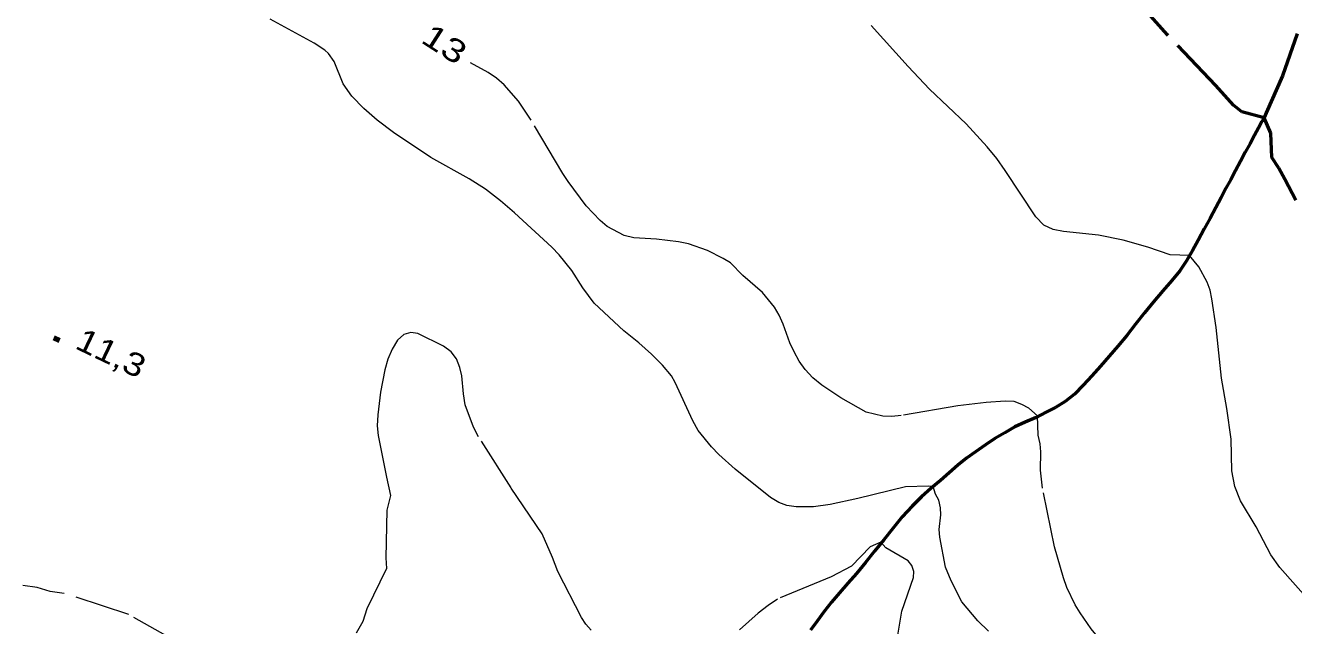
# Model space of a CAD drawing. Extents: x 355726 to 357533, y 5103782 to 5105258.
# Drawn here: x 356353.2 to 356435.8, y 5104515 to 5104554.2 of the extents above; entities that cross this region are included whole.
import ezdxf
from ezdxf.enums import TextEntityAlignment as Align

# ---------------------------------------------------------------- set-up
doc = ezdxf.new("R2010")
doc.units = 0
doc.header["$LTSCALE"] = 0.6
doc.linetypes.add('DASH_DOUBLE_DOT', pattern=[9.2, 5, -1.2, 0.3, -1.2, 0.3, -1.2])
doc.linetypes.add('LONG_DASHED', pattern=[7.5, 6, -1.5])
for name, color, linetype, lineweight in [('1', 7, 'LONG_DASHED', 53), ('2', 7, 'LONG_DASHED', 13), ('3', 7, 'Continuous', 140), ('4', 7, 'DASH_DOUBLE_DOT', 53)]:
    doc.layers.add(name, color=color, linetype=linetype, lineweight=lineweight)

msp = doc.modelspace()

# ---------------------------------------------------------------- linework, layer by layer
at = {"layer": '1'}
msp.add_lwpolyline([(356435.95, 5104542.75), (356435.24, 5104544.13), (356434.85, 5104544.84), (356434.38, 5104545.54), (356434.32, 5104547.12), (356433.89, 5104548.13), (356432.43, 5104548.51), (356431.9, 5104548.95), (356430.75, 5104550.24), (356427.59, 5104553.53), (356426.31, 5104554.98), (356424.64, 5104557.15), (356423.79, 5104558.62), (356423.02, 5104560.09), (356422.3, 5104561.61)], dxfattribs=at)
at = {"layer": '2'}
for points in [[(356415.93, 5104514.65), (356415.22, 5104515.34), (356414.19, 5104516.58), (356413.48, 5104517.94), (356413.12, 5104518.84), (356412.75, 5104520.79), (356412.7, 5104521.29), (356412.81, 5104522.24), (356412.8, 5104522.69), (356412.69, 5104523.19), (356412.47, 5104523.58), (356412.32, 5104524.08), (356412.01, 5104524.12), (356410.51, 5104524.07), (356407.41, 5104523.3), (356405.61, 5104522.92), (356404.52, 5104522.76), (356403.38, 5104522.76), (356402.79, 5104522.84), (356402.25, 5104523.05), (356401.71, 5104523.38), (356399.42, 5104525.21), (356398.34, 5104526.17), (356397.87, 5104526.67), (356397.01, 5104527.75), (356396.66, 5104528.38), (356395.51, 5104530.87), (356395.26, 5104531.3), (356394.68, 5104532.01), (356393.96, 5104532.72), (356393.13, 5104533.46), (356392.15, 5104534.23), (356390.23, 5104536.05), (356389.49, 5104537.05), (356388.77, 5104538.17), (356387.94, 5104539.19), (356387.47, 5104539.69), (356385.03, 5104541.94), (356384.12, 5104542.72), (356383.15, 5104543.47), (356382.07, 5104544.15), (356379.58, 5104545.53), (356377.14, 5104547.18), (356376.09, 5104547.98), (356375.22, 5104548.74), (356374.43, 5104549.53), (356373.86, 5104550.34), (356373.28, 5104551.8), (356372.92, 5104552.33), (356372.67, 5104552.53), (356371.98, 5104553), (356369.1, 5104554.55)], [(356436.95, 5104516.5), (356434.92, 5104518.8), (356434.32, 5104519.63), (356433.36, 5104521.45), (356432.35, 5104523.16), (356431.97, 5104524.09), (356431.79, 5104525.11), (356431.74, 5104527.18), (356431.46, 5104529.18), (356431.11, 5104531.15), (356430.76, 5104534.45), (356430.48, 5104536.32), (356430.37, 5104536.88), (356430.17, 5104537.42), (356429.63, 5104538.41), (356429.03, 5104539.15), (356427.77, 5104539.2), (356426.3, 5104539.7), (356424.7, 5104540.15), (356423.1, 5104540.47), (356420.82, 5104540.72), (356420.14, 5104540.84), (356419.52, 5104541.13), (356419, 5104541.68), (356417.01, 5104544.69), (356416.46, 5104545.48), (356415.84, 5104546.24), (356414.46, 5104547.73), (356412.08, 5104550), (356410.69, 5104551.47), (356408.08, 5104554.38)], [(356420.23, 5104520.15), (356419.45, 5104523.99), (356419.32, 5104525.16), (356419.34, 5104526.34), (356419.29, 5104526.88), (356419.17, 5104527.43), (356419.12, 5104528.7), (356418.56, 5104529.19), (356418.1, 5104529.43), (356417.6, 5104529.63), (356417.01, 5104529.66), (356415.77, 5104529.57), (356413.93, 5104529.34), (356410.23, 5104528.71), (356409.62, 5104528.65), (356409.04, 5104528.68), (356407.95, 5104528.94), (356406.3, 5104529.87), (356405.06, 5104530.69), (356404.47, 5104531.17), (356403.97, 5104531.72), (356403.58, 5104532.26), (356403.25, 5104532.86), (356402.97, 5104533.45), (356402.54, 5104534.67), (356402.28, 5104535.26), (356401.97, 5104535.79), (356401.2, 5104536.73), (356399.92, 5104537.84), (356399.11, 5104538.67), (356398.64, 5104538.96), (356397.6, 5104539.48), (356396.38, 5104539.9), (356395.73, 5104540.04), (356394.29, 5104540.22), (356392.81, 5104540.3), (356392.17, 5104540.46), (356391.08, 5104541.03), (356390.61, 5104541.43), (356389.7, 5104542.38), (356388.54, 5104543.97), (356388.18, 5104544.5), (356386.12, 5104547.98), (356385.3, 5104549.22), (356384.36, 5104550.28), (356383.85, 5104550.72), (356383.32, 5104551.09), (356382.17, 5104551.72)], [(356390.03, 5104514.73), (356389.68, 5104515.11), (356389.39, 5104515.55), (356387.85, 5104518.54), (356387.52, 5104519.46), (356386.83, 5104521), (356384.81, 5104524.01), (356382.69, 5104527.33), (356382.36, 5104527.96), (356381.81, 5104529.42), (356381.7, 5104530.13), (356381.61, 5104531.3), (356381.48, 5104531.84), (356381.25, 5104532.41), (356380.9, 5104532.88), (356380.4, 5104533.23), (356378.73, 5104534.07), (356378.27, 5104534.13), (356377.82, 5104533.99), (356377.4, 5104533.62), (356377.07, 5104533.05), (356376.78, 5104532.4), (356376.58, 5104531.69), (356376.3, 5104530.23), (356376.12, 5104528.76), (356376.09, 5104528.05), (356376.15, 5104527.41), (356376.68, 5104524.7), (356376.96, 5104523.5), (356376.72, 5104522.55), (356376.64, 5104519.43), (356376.68, 5104518.74), (356375.41, 5104516.11), (356375.14, 5104515.28), (356374.71, 5104514.53)], [(356409.92, 5104513.88), (356410.28, 5104515.97), (356411.04, 5104518.15), (356411.05, 5104518.54), (356410.92, 5104518.94), (356410.68, 5104519.25), (356409.23, 5104520.09), (356408.9, 5104520.47), (356408.21, 5104520.16), (356407, 5104518.9), (356405.66, 5104518.21), (356402.17, 5104516.75), (356401.56, 5104516.34), (356400.92, 5104515.83), (356399.69, 5104514.75)], [(356436.34, 5104506.22), (356427.82, 5104510.86), (356424.93, 5104512.63), (356423.91, 5104513.38), (356423.03, 5104514.3), (356422.62, 5104514.8), (356421.9, 5104515.86), (356421.58, 5104516.38), (356421.02, 5104517.51), (356420.81, 5104518.13), (356420.23, 5104520.15)], [(356367.28, 5104511.58), (356359.89, 5104515.74), (356355.69, 5104517.12), (356354.77, 5104517.24), (356353.93, 5104517.51), (356353, 5104517.64)]]:
    msp.add_lwpolyline(points, dxfattribs=at)
at = {"layer": '3'}
msp.add_line((356355.02, 5104533.78), (356355.38, 5104533.61), dxfattribs=at)
at = {"layer": '4'}
msp.add_lwpolyline([(356436.05, 5104553.61), (356435.09, 5104550.86), (356434.03, 5104548.45), (356433.91, 5104548.19), (356433.74, 5104547.88), (356433.52, 5104547.47), (356433.26, 5104547), (356432.97, 5104546.45), (356432.66, 5104545.88), (356432.34, 5104545.29), (356432.02, 5104544.69), (356431.71, 5104544.11), (356431.4, 5104543.54), (356431.08, 5104542.94), (356430.73, 5104542.29), (356430.36, 5104541.59), (356429.97, 5104540.88), (356429.58, 5104540.16), (356429.21, 5104539.48), (356428.83, 5104538.8), (356428.39, 5104538.15), (356427.87, 5104537.51), (356427.29, 5104536.84), (356426.68, 5104536.13), (356426.09, 5104535.42), (356425.51, 5104534.68), (356424.94, 5104533.94), (356424.36, 5104533.24), (356423.78, 5104532.58), (356423.22, 5104531.94), (356422.66, 5104531.3), (356422.1, 5104530.7), (356421.52, 5104530.12), (356420.91, 5104529.63), (356420.29, 5104529.25), (356419.68, 5104528.93), (356419.02, 5104528.59), (356418.32, 5104528.29), (356417.63, 5104527.97), (356416.98, 5104527.59), (356416.34, 5104527.22), (356415.72, 5104526.8), (356415.08, 5104526.36), (356414.49, 5104525.93), (356413.93, 5104525.49), (356413.36, 5104524.98), (356412.79, 5104524.48), (356412.19, 5104523.97), (356411.56, 5104523.42), (356410.94, 5104522.8), (356410.3, 5104522.11), (356409.68, 5104521.36), (356409.1, 5104520.61), (356408.5, 5104519.87), (356407.9, 5104519.13), (356407.32, 5104518.42), (356406.76, 5104517.79), (356406.21, 5104517.16), (356405.7, 5104516.55), (356405.22, 5104515.93), (356404.76, 5104515.32), (356404.32, 5104514.73)], dxfattribs=at)

# ---------------------------------------------------------------- texts
at = {"layer": '2', "width": 1.3}
msp.add_text('13', height=1.5, rotation=327.352, dxfattribs=at).set_placement((356380.075, 5104552.305), align=Align.CENTER)
at = {"layer": '3', "width": 1.2}
msp.add_text('11,3   ', height=1.5, rotation=334.423, dxfattribs=at).set_placement((356356.31, 5104533.13))

doc.saveas('drawing.dxf')
